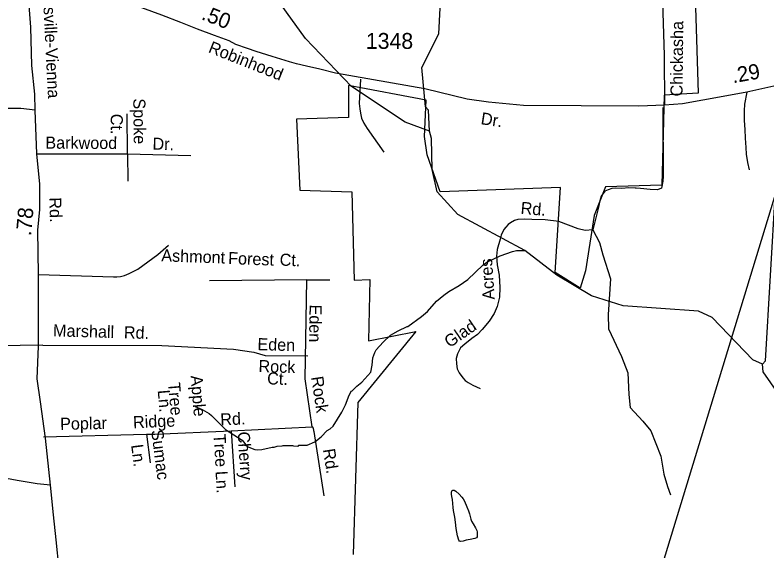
# Model space of a CAD drawing. Extents: x 1547597 to 1699558, y 810033 to 920809.
# Drawn here: x 1585242 to 1591150, y 862265 to 866479 of the extents above; entities that cross this region are included whole.
import ezdxf

# ---------------------------------------------------------------- set-up
doc = ezdxf.new("R2010")
doc.units = 0
for name, color, linetype in [('Exist Boundary Political City Limit New', 7, 'Continuous'), ('Exist Hydrographic Creek Single Shore', 7, 'Continuous'), ('Exist Hydrographic Misc Water Feature', 7, 'Continuous'), ('Exist Road Non-System Type 51', 7, 'Continuous'), ('Exist Road Non-System Type 51 Label', 7, 'Continuous'), ('Exist Road Secondary Mileage Hundredths English Label', 7, 'Continuous'), ('Exist Road Secondary Type 51 Attributed', 7, 'Continuous'), ('Exist Road Secondary Type 51 Label', 7, 'Continuous'), ('Exist Road Secondary Type 51 Number Label', 7, 'Continuous'), ('Exist Utilities Electrical Transmission Line', 7, 'Continuous'), ('Map Preparation Boundary City Limit Buffer Line', 7, 'Continuous')]:
    doc.layers.add(name, color=color, linetype=linetype)

msp = doc.modelspace()

# ---------------------------------------------------------------- linework, layer by layer
at = {"layer": 'Exist Boundary Political City Limit New'}
for points in [[(1590588.3, 866541.3), (1590608.7, 865863.8), (1590343.5, 865850.2), (1590323.1, 865142.3), (1589881.1, 865128.7), (1589792.7, 864904.1), (1589724.7, 864468.5), (1589683.9, 864332.3), (1589486.6, 864454.9), (1589527.4, 865121.9), (1588582.2, 865087.9), (1588480.2, 865380.5), (1588459.8, 865523.5), (1588473.4, 865809.4), (1587861.3, 865925.1), (1587861.3, 865673.2), (1587453.3, 865659.6), (1587480.5, 865101.5), (1587888.5, 865087.9), (1587906, 864395.5)], [(1587906, 864395.5), (1588029.1, 864398.4), (1588020.6, 863918.5), (1588391.8, 863990.6), (1587935.7, 863433.9), (1587898.2, 862237.9)]]:
    msp.add_lwpolyline(points, dxfattribs=at)
at = {"layer": 'Exist Hydrographic Creek Single Shore'}
for points in [[(1588497.6, 865566.6), (1588491.5, 865730.8), (1588467.5, 865757.6), (1588438.5, 866066.8), (1588571.8, 866331.9), (1588581.4, 866533.2), (1588576.6, 866660.1), (1588543.1, 866746.4), (1588509.6, 866883), (1588468.9, 867124), (1588442.6, 867423.5)], [(1591114.6, 863734.3), (1591139.6, 863760.1), (1591217.6, 865101.1), (1591369.5, 865839.9)], [(1591114.6, 863734.3), (1591039.6, 863768.6), (1590719.5, 864100.1), (1590611.6, 864151.5), (1590020.6, 864193), (1589771.6, 864270.3), (1589498.5, 864433.5), (1589246.7, 864627.2), (1588721.6, 864912), (1588557.6, 865089.4), (1588518.6, 865264.1), (1588513.6, 865507.1), (1588497.6, 865566.6)], [(1591543.6, 862845.7), (1591443.6, 862854.3), (1591352.6, 862898.8), (1591311.6, 862988.3), (1591301.6, 863415.4), (1591121.5, 863675.1), (1591114.6, 863734.3)]]:
    msp.add_lwpolyline(points, dxfattribs=at)
at = {"layer": 'Exist Hydrographic Misc Water Feature'}
for points in [[(1588497.6, 865566.6), (1588307.6, 865636.1), (1587885.6, 865917.1), (1587524.5, 866295.4), (1587075.5, 866918.4), (1587067.5, 866961.2), (1586712.2, 867369.2)], [(1586657.3, 863402.3), (1586713, 863377.6), (1586766.6, 863347), (1586786.4, 863330.8), (1586895.1, 863219.4), (1587026.1, 863135.8), (1587065.9, 863086.6), (1587125.2, 863062.6), (1587149.2, 863060.3), (1587181.2, 863061.9), (1587261.4, 863080.9), (1587277.4, 863080.7), (1587301.5, 863088.4), (1587341.5, 863091.9), (1587349.6, 863095.8), (1587421.6, 863094.9), (1587429.5, 863090.8), (1587461.5, 863090.4), (1587471.5, 863092.2), (1587469.6, 863098.3), (1587537.5, 863097.4), (1587597.8, 863124.6), (1587646.3, 863164), (1587694.9, 863211.3), (1587719, 863225.1), (1587741.2, 863246.8), (1587810.6, 863357.9), (1587839.3, 863413.4), (1587868.2, 863491), (1587886.5, 863524.9), (1587890.5, 863524.8), (1587927.9, 863561.5), (1587967.3, 863591.8), (1588038.3, 863670.9), (1588048.9, 863726.6), (1588053.5, 863782.6), (1588068.1, 863826.4), (1588078.4, 863846.3), (1588135, 863907.5), (1588191.7, 863962.8), (1588252.4, 863996.9), (1588322.2, 864031.1), (1588328.1, 864029.7), (1588436.5, 864108.1), (1588481.8, 864147.1), (1588554.8, 864228.1), (1588611.4, 864277.4), (1588651.7, 864304.9), (1588732.3, 864351.8), (1588800, 864399.5), (1588918, 864511.4), (1588950.3, 864535), (1589054.9, 864585.6), (1589151.3, 864620.5), (1589183.4, 864628), (1589246.7, 864627.2)], [(1588731.5, 862711.3), (1588752.7, 862688.9), (1588762.5, 862676.1), (1588772.9, 862655.8), (1588792.3, 862611.9), (1588804.4, 862580.7), (1588812.2, 862556.6), (1588824.1, 862514.2), (1588829.5, 862498.9), (1588842.4, 862478.5), (1588859.5, 862447.3), (1588871.2, 862427.5), (1588872.8, 862415.5), (1588872.2, 862377.1), (1588868.3, 862369.5), (1588854.9, 862362.2), (1588817.6, 862356), (1588786, 862350.2), (1588762.5, 862343.1), (1588743.5, 862340.9), (1588733.5, 862343.6), (1588728.6, 862351.3), (1588719, 862384.9), (1588708.1, 862442.5), (1588703.9, 862491.7), (1588698.8, 862532.2), (1588687.8, 862582.9), (1588685.6, 862606.2), (1588679.8, 862670.6), (1588673.9, 862694.7), (1588671.1, 862713.1), (1588672, 862727.5), (1588675.3, 862739.5), (1588682.9, 862743.7), (1588693, 862742.3), (1588705.5, 862736.4), (1588731.5, 862711.3)]]:
    msp.add_lwpolyline(points, dxfattribs=at)
at = {"layer": 'Exist Road Non-System Type 51'}
for p, q in [((1586126.4, 865388.8), (1586122.9, 865703)), ((1585412.4, 865386.5), (1586126.4, 865388.8)), ((1586126.4, 865388.8), (1586622.4, 865373.7)), ((1586126.4, 865388.8), (1586129.2, 865172.6)), ((1587533.7, 864396.9), (1586770.5, 864390.1)), ((1587520.7, 863619.7), (1587533.7, 864396.9)), ((1587533.7, 864396.9), (1587716, 864396.9)), ((1585460.3, 863883.8), (1584479.6, 863867.1)), ((1586958.5, 863852.1), (1587118.3, 863829.2)), ((1587118.3, 863829.2), (1587206.1, 863802.2)), ((1587206.1, 863802.2), (1587543.8, 863798.8)), ((1587577.9, 863240.8), (1587520.7, 863619.7)), ((1586941.1, 863210.1), (1587577.9, 863240.8)), ((1586941.1, 863210.1), (1586968.8, 862769.5)), ((1585464.9, 863162.4), (1586274.4, 863183.7)), ((1586274.4, 863183.7), (1586303.3, 862959))]:
    msp.add_line(p, q, dxfattribs=at)
for points in [[(1587955.7, 865974.4), (1587946.8, 865784.6), (1587950.3, 865740.7), (1587955.8, 865706.5), (1587965.3, 865668.3), (1587982.7, 865629.9), (1588008.1, 865587.6), (1588139.3, 865399.6)], [(1590991.5, 865872.6), (1590974.2, 865778.9), (1590971.5, 865724.9), (1590972.4, 865650.8), (1590977.4, 865578.7), (1590980.4, 865510.6), (1590983.3, 865438.5), (1590986.4, 865384.4), (1590997.5, 865318.3), (1591010.8, 865262)], [(1585400.1, 865730.2), (1585286.6, 865743.5), (1585061.8, 865743.5), (1584581.2, 865752.5), (1584289.7, 865759.1), (1584169.5, 865759.1), (1584064.9, 865776.9), (1583973.7, 865808.1), (1583878, 865828.2), (1583780.1, 865834.9), (1583556.7, 865834.8), (1583552.3, 865520.8), (1583550.1, 865487.4), (1583542.3, 865476.4)], [(1590331.7, 865752.1), (1590333.9, 865211.4), (1590331.7, 865173), (1590322.6, 865117.1), (1590290.6, 865105.7), (1590233.9, 865107), (1590157.3, 865115.6), (1590115, 865117.1)], [(1590123.3, 865117.7), (1590065.9, 865119.8), (1590010.6, 865114.4), (1589962.3, 865117.2), (1589931.9, 865114.4), (1589902.1, 865103.7), (1589876.6, 865093.1), (1589847.7, 865054), (1589837.2, 865018), (1589823.4, 864956.8), (1589783, 864790.8)], [(1589783, 864790.8), (1589721.3, 864784.4), (1589666, 864799.3), (1589514.1, 864855.5), (1589406.3, 864869.1), (1589302.3, 864872.6), (1589246.3, 864875.3), (1589192.3, 864872.2), (1589166, 864862.6), (1589133.9, 864845), (1589115.6, 864833.4), (1589097.4, 864811.5), (1589083, 864791.8), (1589062.5, 864748), (1589054.1, 864718.1), (1589030.7, 864634.4), (1589024.1, 864582.5), (1589029.1, 864514.3), (1589045.9, 864434.1), (1589052.6, 864338), (1589049.4, 864260), (1589030.3, 864188.1), (1589007.4, 864132.6), (1588968.6, 864073.1), (1588913.6, 864005.8), (1588874.9, 863966.3), (1588832.5, 863935), (1588776, 863891.7), (1588743.4, 863862.2), (1588718.8, 863814.6), (1588708.2, 863778.6), (1588709.6, 863736.8), (1588715, 863698.6), (1588732.6, 863666.3), (1588760, 863627.9), (1588777.8, 863605.7), (1588803.5, 863589.2), (1588839.3, 863568.6), (1588897, 863543.9)], [(1589783, 864790.8), (1589835.3, 864689.7), (1589861.7, 864593.9), (1589921.3, 864404.5), (1589902.2, 864125.6), (1589906.4, 864011.9), (1590006.4, 863794.8), (1590057.4, 863664.9), (1590063.8, 863496.8), (1590076.6, 863392.5), (1590176.2, 863285.2), (1590237.7, 863209.3), (1590316.3, 863010.6), (1590340.6, 862868.5), (1590369.9, 862772), (1590391.7, 862707.8)], [(1585426.9, 864439.2), (1586014.3, 864421.9), (1586042.3, 864421.5), (1586070.4, 864423.2), (1586102.4, 864430.7), (1586138.7, 864446.2), (1586207.2, 864481.2), (1586362.9, 864597), (1586446.8, 864670.9)], [(1585460.3, 863883.8), (1586394.6, 863880.3), (1586958.5, 863852.1)], [(1586274.4, 863183.7), (1586340.5, 863184.6), (1586941.1, 863210.1)], [(1587577.9, 863240.8), (1587583.7, 863230.7), (1587587.6, 863212.6), (1587588.9, 863204.8), (1587668.2, 862699.3)]]:
    msp.add_lwpolyline(points, dxfattribs=at)
at = {"layer": 'Exist Road Secondary Type 51 Attributed'}
for points in [[(1590318.5, 866916.2), (1590343.3, 866162.9), (1590344.2, 865770.1)], [(1585520.1, 862781.9), (1585480.8, 863151.5), (1585441.4, 863438.7), (1585415, 863618.1), (1585426.8, 863875.7), (1585426.8, 863963.9), (1585426.9, 864438.5), (1585421, 864788.3), (1585435.7, 864950), (1585435.7, 865149.9), (1585412.4, 865386.5), (1585400.1, 865730.2), (1585397.7, 865856.9), (1585374.2, 866082.3), (1585365.4, 866382.2), (1585339, 866726.2), (1585340.2, 866907.4)], [(1590344.2, 865770.1), (1590142.3, 865761.6), (1589237.8, 865767), (1588962.1, 865792.9), (1588793.6, 865817.7), (1588461, 865898), (1587760.9, 866022.3), (1587637.8, 866053.1), (1587531.9, 866077), (1587453.3, 866094.1), (1587399.5, 866110.7), (1587262.8, 866151.8), (1587135.3, 866191.7), (1587067.8, 866216.7), (1586975.7, 866247.6), (1586924.5, 866274.9), (1586810.3, 866316.8), (1586674.9, 866367), (1586545.4, 866420.1), (1586394.1, 866478.4), (1586239.1, 866534.6)], [(1591804.2, 866045.7), (1591558.6, 866002.1), (1591252.7, 865930.9), (1591063.9, 865889.5), (1590991.5, 865872.6), (1590806.9, 865839.3), (1590486, 865780), (1590344.2, 865770.1)], [(1585520.1, 862781.9), (1585414.7, 862793.1), (1585257.6, 862819.8), (1585100.5, 862849.5)], [(1585113.2, 860889), (1585257.6, 861035.3), (1585396.6, 861165.3), (1585486.7, 861264), (1585538.1, 861313.7), (1585578.6, 861380.9), (1585611, 861464.3), (1585624.9, 861551.2), (1585630.7, 861675.1), (1585623.7, 861788.6), (1585607, 861950.2), (1585587.3, 862121.7), (1585565.9, 862353.9), (1585544.4, 862550.3), (1585520.1, 862781.9)]]:
    msp.add_lwpolyline(points, dxfattribs=at)
at = {"layer": 'Exist Utilities Electrical Transmission Line'}
msp.add_lwpolyline([(1595702.8, 883823.3), (1595542, 883375.3), (1595381.3, 882951.3), (1595317.5, 882784.1), (1595074.8, 882528.9), (1594795.4, 882224.2), (1594492.3, 881911.7), (1594314.2, 881725.8), (1594181.7, 881585.2), (1591756.7, 879036.3), (1591646.3, 875142), (1590597.3, 874408.7), (1590660.9, 873411.3), (1590633.8, 873059.7), (1590510, 871286.5), (1590671.8, 869193.1), (1591400.6, 867299.4), (1591680.4, 866599), (1590226.6, 861827.8), (1590099.7, 859136.4), (1590298, 857488.7)], dxfattribs=at)
at = {"layer": 'Map Preparation Boundary City Limit Buffer Line'}
for points in [[(1590588.3, 866541.3), (1590608.7, 865863.8), (1590343.5, 865850.2), (1590323.1, 865142.3), (1589881.1, 865128.7), (1589792.7, 864904.1), (1589724.7, 864468.5), (1589683.9, 864332.3), (1589486.6, 864454.9), (1589527.4, 865121.9), (1588582.2, 865087.9), (1588480.2, 865380.5), (1588459.8, 865523.5), (1588473.4, 865809.4), (1587861.3, 865925.1), (1587861.3, 865673.2), (1587453.3, 865659.6), (1587480.5, 865101.5), (1587888.5, 865087.9), (1587906, 864395.5)], [(1587906, 864395.5), (1588029.1, 864398.4), (1588020.6, 863918.5), (1588391.8, 863990.6), (1587935.7, 863433.9), (1587898.2, 862237.9)]]:
    msp.add_lwpolyline(points, dxfattribs=at)

# ---------------------------------------------------------------- texts
at = {"layer": 'Exist Road Non-System Type 51 Label'}
for s, rotation, p in [('Spoke', 270.63833, (1586170.8, 865822.9)), ('Ct.', 270.63833, (1585992.9, 865702)), ('Barkwood', 359.6893, (1585479.7, 865428.5)), ('Dr.', 358.25644, (1586320.8, 865420.5)), ('Rd.', 355.20657, (1589212.1, 864916.6)), ('Ashmont', 357.97722, (1586389.9, 864542.8)), ('Forest', 357.97722, (1586915.2, 864521.3)), ('Ct.', 357.97722, (1587320, 864509.2)), ('Acres', 93.98788, (1589012.1, 864243.2)), ('Eden', 269.23746, (1587556.4, 864203.3)), ('Glad', 34.62429, (1588656.5, 863859.4)), ('Marshall', 358.43618, (1585539.5, 863952.9)), ('Rd.', 358.43618, (1586096, 863937.7)), ('Eden', 358.30307, (1587145.4, 863844.6)), ('Rock', 358.30307, (1587153.9, 863672.1)), ('Ct.', 358.30307, (1587221.9, 863575.4)), ('Apple', 274.89553, (1586620.6, 863642.8)), ('Rock', 278.59414, (1587568.5, 863632.2)), ('Tree', 274.89553, (1586443.9, 863587.3)), ('Ln.', 274.89553, (1586362.5, 863528.4)), ('Poplar', 1.26717, (1585597, 863217)), ('Ridge', 2.43136, (1586170.8, 863229.8)), ('Rd.', 2.75998, (1586856.8, 863251.4)), ('Sumac', 277.3291, (1586311.4, 863212.3)), ('Cherry', 273.5974, (1586990.8, 863201.1)), ('Tree', 273.5974, (1586801.3, 863183.2)), ('Ln.', 277.3291, (1586153.7, 863098.1)), ('Rd.', 278.92392, (1587660.9, 863063.1)), ('Ln.', 273.5974, (1586816.8, 862892.1))]:
    msp.add_text(s, height=95, rotation=rotation, dxfattribs=at).set_placement(p)
at = {"layer": 'Exist Road Secondary Mileage Hundredths English Label'}
for s, rotation, p in [('.50', 338.32467, (1586699.4, 866447.5)), ('.29', 10.22561, (1590884.1, 865942.1)), ('.78', 84.81024, (1585367.1, 864739.2))]:
    msp.add_text(s, height=120, rotation=rotation, dxfattribs=at).set_placement(p)
at = {"layer": 'Exist Road Secondary Type 51 Label'}
for s, rotation, p in [('Lewisville-Vienna', 272.85773, (1585452.1, 866802.3)), ('Chickasha', 89.39031, (1590486.8, 865838.4)), ('Robinhood', 338.34697, (1586754.1, 866188)), ('Dr.', 351.2612, (1588897.4, 865621.4)), ('Rd.', 271.96421, (1585510, 865044.1))]:
    msp.add_text(s, height=95, rotation=rotation, dxfattribs=at).set_placement(p)
at = {"layer": 'Exist Road Secondary Type 51 Number Label'}
msp.add_text('1348', height=125, dxfattribs=at).set_placement((1587998.5, 866212.8))

doc.saveas('drawing.dxf')
